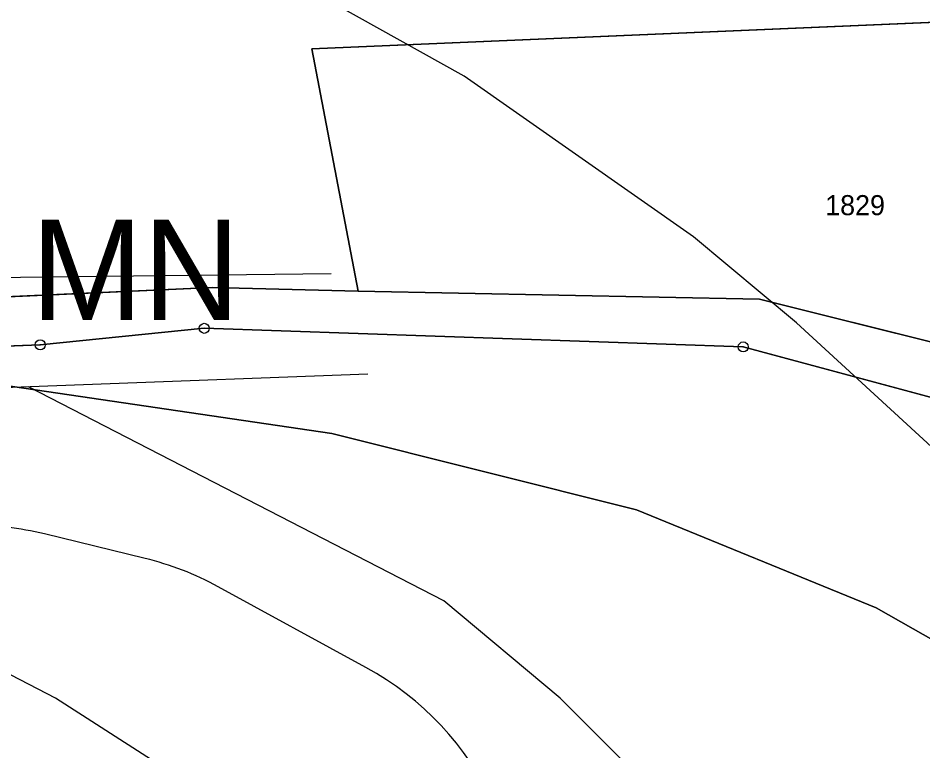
# Model space of a CAD drawing. Extents: x -706130 to -698555, y -971544 to -967260.
# Drawn here: x -703635.3 to -703545.3, y -970617.2 to -970544.2 of the extents above; entities that cross this region are included whole.
import ezdxf

# ---------------------------------------------------------------- set-up
doc = ezdxf.new("R2010")
doc.units = 0
for name, color, linetype in [('BPEJ hranice S', 7, 'Continuous'), ('BPEJ I-II trida ochrany S', 7, 'Continuous'), ('Docházková izochrona - VLAK N', 7, 'Continuous'), ('KN_Hranice_parcel', 7, 'Continuous'), ('KN_Parcelni cisla', 7, 'Continuous'), ('KN_Polygon parcely', 7, 'Continuous'), ('KN_POZEMKY_14_OSTATNI PLOCHA', 7, 'Continuous'), ('KN_POZEMKY_2_ORNA PUDA', 7, 'Continuous'), ('KN_VYUZITI_17_ostatni plocha_ostatni komunikace', 7, 'Continuous'), ('KN_Značky bodu BP', 7, 'Continuous'), ('OP lesa 30 m', 7, 'Continuous'), ('Plochy smíšené nezastavěného území všeobecné S', 7, 'Continuous'), ('Plochy zemědělské všeobecné CELEK S', 7, 'Continuous'), ('Regulační bloky v krajině S', 7, 'Continuous'), ('Regulační kódy v krajině S', 7, 'Continuous'), ('VÝŠKOPIS_vrstevnice doplňková', 7, 'Continuous'), ('VÝŠKOPIS_vrstevnice hlavní', 7, 'Continuous'), ('VÝŠKOPIS_vrstevnice zesílená', 7, 'Continuous')]:
    doc.layers.add(name, color=color, linetype=linetype)

msp = doc.modelspace()

# ---------------------------------------------------------------- linework, layer by layer
at = {"layer": 'BPEJ hranice S'}
for points in [[(-703515.231, -970627.867), (-703526.072, -970616.48), (-703549.921, -970602.924), (-703573.77, -970593.163), (-703604.124, -970585.572), (-703639.085, -970580.421), (-703658.598, -970581.505), (-703675.4, -970584.216), (-703698.166, -970590.723), (-703715.51, -970593.434), (-703730.145, -970593.434), (-703751.826, -970593.434), (-703792.478, -970594.519)], [(-703792.478, -970594.519), (-703751.826, -970593.434), (-703730.145, -970593.434), (-703715.51, -970593.434), (-703698.166, -970590.723), (-703675.4, -970584.216), (-703658.598, -970581.505), (-703639.085, -970580.421), (-703604.124, -970585.572), (-703573.77, -970593.163), (-703549.921, -970602.924), (-703526.072, -970616.48), (-703515.231, -970627.867)]]:
    msp.add_lwpolyline(points, dxfattribs=at)
at = {"layer": 'BPEJ I-II trida ochrany S'}
for points in [[(-703604.124, -970585.572), (-703639.085, -970580.421), (-703658.598, -970581.505)], [(-703515.231, -970627.867), (-703526.072, -970616.48), (-703549.921, -970602.924), (-703573.77, -970593.163), (-703604.124, -970585.572)]]:
    msp.add_lwpolyline(points, dxfattribs=at)
at = {"layer": 'Docházková izochrona - VLAK N'}
msp.add_circle((-704165.451, -969778.767), 800, dxfattribs=at)
at = {"layer": 'KN_Hranice_parcel'}
for points in [[(-703601.48, -970571.41), (-703606.09, -970547.29), (-703529.12, -970544)], [(-703798.86, -970592.43), (-703799.64, -970587.13), (-703756.58, -970581.51), (-703724.97, -970578.83), (-703705.45, -970575.79), (-703692.56, -970574.52), (-703615.96, -970571.04), (-703601.48, -970571.41)], [(-703506.01, -970582.94), (-703534.31, -970579.01), (-703561.55, -970572.22), (-703601.48, -970571.41)], [(-703721.49, -970583.09), (-703694.66, -970579.09), (-703633.14, -970576.75), (-703616.81, -970575.11), (-703563.16, -970576.96), (-703535.66, -970584.34), (-703505.32, -970588.09)]]:
    msp.add_lwpolyline(points, dxfattribs=at)
at = {"layer": 'KN_Polygon parcely'}
for points in [[(-703799.64, -970587.13), (-703756.58, -970581.51), (-703724.97, -970578.83), (-703705.45, -970575.79), (-703692.56, -970574.52), (-703615.96, -970571.04), (-703601.48, -970571.41), (-703606.09, -970547.29), (-703529.12, -970544), (-703562.08, -970505.76), (-703601.59, -970446.31), (-703650.49, -970452.38), (-703705.99, -970461.1), (-703719.74, -970461.45), (-703751.78, -970468.09), (-703817.03, -970478.47)], [(-703472.33, -970642.48), (-703487.91, -970603.31), (-703496.74, -970590.39), (-703505.32, -970588.09), (-703535.66, -970584.34), (-703563.16, -970576.96), (-703616.81, -970575.11), (-703633.14, -970576.75), (-703694.66, -970579.09), (-703721.49, -970583.09), (-703798.86, -970592.43), (-703801.94, -970591.31), (-703819.3, -970590.01), (-703864.09, -970596.98), (-703878.05, -970599.64), (-703891.19, -970601.77), (-703927.21, -970608.46), (-703939.69, -970610.55), (-703996, -970622.02)]]:
    msp.add_lwpolyline(points, dxfattribs=at)
for points in [[(-703529.12, -970544), (-703606.09, -970547.29), (-703601.48, -970571.41), (-703561.55, -970572.22), (-703534.31, -970579.01), (-703506.01, -970582.94)], [(-703616.81, -970575.11), (-703563.16, -970576.96), (-703535.66, -970584.34), (-703505.32, -970588.09), (-703496.74, -970590.39), (-703433.43, -970606.34), (-703435.9, -970600.45), (-703465, -970593.5), (-703483.82, -970588.95), (-703490.51, -970587.15), (-703506.01, -970582.94), (-703534.31, -970579.01), (-703561.55, -970572.22), (-703601.48, -970571.41), (-703615.96, -970571.04), (-703692.56, -970574.52), (-703705.45, -970575.79), (-703724.97, -970578.83), (-703756.58, -970581.51), (-703799.64, -970587.13), (-703798.86, -970592.43), (-703721.49, -970583.09), (-703694.66, -970579.09), (-703633.14, -970576.75)]]:
    msp.add_lwpolyline(points, close=True, dxfattribs=at)
at = {"layer": 'KN_POZEMKY_14_OSTATNI PLOCHA'}
for p, q in [((-703692.56, -970574.52), (-703615.96, -970571.04)), ((-703615.96, -970571.04), (-703601.48, -970571.41)), ((-703601.48, -970571.41), (-703561.55, -970572.22)), ((-703561.55, -970572.22), (-703534.31, -970579.01)), ((-703616.81, -970575.11), (-703633.14, -970576.75)), ((-703563.16, -970576.96), (-703616.81, -970575.11)), ((-703633.14, -970576.75), (-703694.66, -970579.09)), ((-703535.66, -970584.34), (-703563.16, -970576.96))]:
    msp.add_line(p, q, dxfattribs=at)
at = {"layer": 'KN_POZEMKY_2_ORNA PUDA'}
for p, q in [((-703529.12, -970544), (-703606.09, -970547.29)), ((-703606.09, -970547.29), (-703529.12, -970544)), ((-703606.09, -970547.29), (-703601.48, -970571.41)), ((-703601.48, -970571.41), (-703606.09, -970547.29)), ((-703615.96, -970571.04), (-703692.56, -970574.52)), ((-703601.48, -970571.41), (-703615.96, -970571.04)), ((-703561.55, -970572.22), (-703601.48, -970571.41)), ((-703534.31, -970579.01), (-703561.55, -970572.22)), ((-703633.14, -970576.75), (-703616.81, -970575.11)), ((-703616.81, -970575.11), (-703563.16, -970576.96)), ((-703694.66, -970579.09), (-703633.14, -970576.75)), ((-703563.16, -970576.96), (-703535.66, -970584.34))]:
    msp.add_line(p, q, dxfattribs=at)
at = {"layer": 'KN_VYUZITI_17_ostatni plocha_ostatni komunikace'}
for p, q in [((-703692.56, -970574.52), (-703615.96, -970571.04)), ((-703615.96, -970571.04), (-703601.48, -970571.41)), ((-703601.48, -970571.41), (-703561.55, -970572.22)), ((-703561.55, -970572.22), (-703534.31, -970579.01)), ((-703616.81, -970575.11), (-703633.14, -970576.75)), ((-703563.16, -970576.96), (-703616.81, -970575.11)), ((-703633.14, -970576.75), (-703694.66, -970579.09)), ((-703535.66, -970584.34), (-703563.16, -970576.96))]:
    msp.add_line(p, q, dxfattribs=at)
at = {"layer": 'KN_Značky bodu BP'}
for centre, radius in [((-703616.81, -970575.11), 0.5), ((-703616.81, -970575.11), 0.0303), ((-703633.14, -970576.75), 0.5), ((-703633.14, -970576.75), 0.0303), ((-703563.16, -970576.96), 0.5), ((-703563.16, -970576.96), 0.0303)]:
    msp.add_circle(centre, radius, dxfattribs=at)
at = {"layer": 'OP lesa 30 m'}
for p, q in [((-703622.712, -970598.012), (-703632.732, -970595.572)), ((-703600.726, -970608.858), (-703615.436, -970600.828))]:
    msp.add_line(p, q, dxfattribs=at)
for centre, start, end in [((-703639.83, -970624.72), 76.3141, 90.68664), ((-703629.81, -970627.16), 61.37044, 76.3141), ((-703615.1, -970635.19), 349.62328, 61.37044)]:
    msp.add_arc(centre, 30, start, end, dxfattribs=at)
at = {"layer": 'Plochy smíšené nezastavěného území všeobecné S'}
for p, q in [((-703601.48, -970571.41), (-703615.96, -970571.04)), ((-703561.55, -970572.22), (-703601.48, -970571.41)), ((-703534.31, -970579.01), (-703561.55, -970572.22)), ((-703633.14, -970576.75), (-703616.81, -970575.11))]:
    msp.add_line(p, q, dxfattribs=at)
for points in [[(-703615.96, -970571.04), (-703692.56, -970574.52), (-703705.45, -970575.79), (-703724.97, -970578.83)], [(-703616.81, -970575.11), (-703563.16, -970576.96), (-703535.66, -970584.34), (-703505.32, -970588.09)], [(-703798.86, -970592.43), (-703721.49, -970583.09), (-703694.66, -970579.09), (-703633.14, -970576.75)]]:
    msp.add_lwpolyline(points, dxfattribs=at)
at = {"layer": 'Plochy zemědělské všeobecné CELEK S'}
for p, q in [((-703692.56, -970574.52), (-703615.96, -970571.04)), ((-703615.96, -970571.04), (-703601.48, -970571.41)), ((-703601.48, -970571.41), (-703561.55, -970572.22)), ((-703561.55, -970572.22), (-703534.31, -970579.01)), ((-703616.81, -970575.11), (-703633.14, -970576.75)), ((-703563.16, -970576.96), (-703616.81, -970575.11)), ((-703633.14, -970576.75), (-703694.66, -970579.09)), ((-703535.66, -970584.34), (-703563.16, -970576.96))]:
    msp.add_line(p, q, dxfattribs=at)
at = {"layer": 'Regulační bloky v krajině S'}
for p, q in [((-703692.56, -970574.52), (-703615.96, -970571.04)), ((-703601.48, -970571.41), (-703615.96, -970571.04)), ((-703615.96, -970571.04), (-703601.48, -970571.41)), ((-703561.55, -970572.22), (-703601.48, -970571.41)), ((-703601.48, -970571.41), (-703561.55, -970572.22)), ((-703534.31, -970579.01), (-703561.55, -970572.22)), ((-703561.55, -970572.22), (-703534.31, -970579.01)), ((-703633.14, -970576.75), (-703616.81, -970575.11)), ((-703616.81, -970575.11), (-703633.14, -970576.75)), ((-703563.16, -970576.96), (-703616.81, -970575.11)), ((-703633.14, -970576.75), (-703694.66, -970579.09)), ((-703535.66, -970584.34), (-703563.16, -970576.96))]:
    msp.add_line(p, q, dxfattribs=at)
for points in [[(-703615.96, -970571.04), (-703692.56, -970574.52), (-703705.45, -970575.79), (-703724.97, -970578.83)], [(-703616.81, -970575.11), (-703563.16, -970576.96), (-703535.66, -970584.34), (-703505.32, -970588.09)], [(-703798.86, -970592.43), (-703721.49, -970583.09), (-703694.66, -970579.09), (-703633.14, -970576.75)]]:
    msp.add_lwpolyline(points, dxfattribs=at)
at = {"layer": 'VÝŠKOPIS_vrstevnice doplňková'}
for points in [[(-703784.451, -970585.216), (-703729.913, -970579.765), (-703709.56, -970577.89), (-703672.608, -970573.993), (-703643.56, -970570.119), (-703604.164, -970569.655)], [(-703600.534, -970579.683), (-703657.172, -970581.8), (-703698.223, -970583.622), (-703782.723, -970592.873)]]:
    msp.add_lwpolyline(points, dxfattribs=at)
at = {"layer": 'VÝŠKOPIS_vrstevnice hlavní'}
for points in [[(-703565.984, -970627.34), (-703581.392, -970611.932), (-703592.948, -970602.23), (-703634.298, -970580.945)], [(-703622.053, -970618.067), (-703631.612, -970611.932), (-703647.592, -970603.657), (-703661.288, -970599.947), (-703682.689, -970597.664), (-703720.354, -970600.661), (-703732.909, -970602.658), (-703753.738, -970608.935), (-703762.299, -970612.788), (-703794.542, -970631.763)]]:
    msp.add_lwpolyline(points, dxfattribs=at)
at = {"layer": 'VÝŠKOPIS_vrstevnice zesílená'}
msp.add_lwpolyline([(-703504.35, -970628.054), (-703522.469, -970607.081), (-703557.852, -970574.552), (-703568.124, -970565.992), (-703590.951, -970550.013), (-703610.069, -970539.312), (-703617.202, -970536.031), (-703629.9, -970532.036), (-703646.165, -970530.181), (-703662.429, -970532.036), (-703694.958, -970541.88), (-703705.801, -970544.021), (-703722.066, -970544.448), (-703732.909, -970542.879), (-703743.752, -970539.312), (-703756.592, -970533.463), (-703767.435, -970533.035), (-703772.856, -970534.034), (-703789.121, -970539.312)], dxfattribs=at)

# ---------------------------------------------------------------- texts
at = {"layer": 'KN_Parcelni cisla'}
msp.add_text('1829', height=2, dxfattribs=at).set_placement((-703555, -970563.85))
at = {"layer": 'Regulační kódy v krajině S'}
msp.add_text('MN', height=10, dxfattribs=at).set_placement((-703634.046, -970574.286))

doc.saveas('drawing.dxf')
